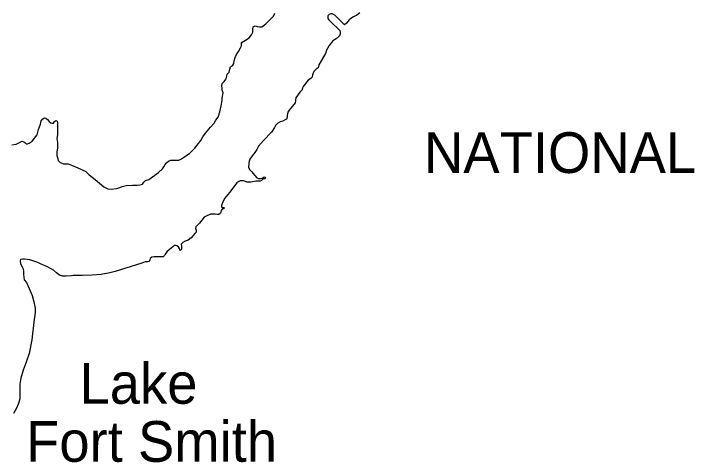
# Model space of a CAD drawing. Extents: x -939622 to -934245, y 1383184 to 1385301.
# Drawn here: x -936319.11 to -936292.62, y 1384734.1 to 1384751.56 of the extents above; entities that cross this region are included whole.
import ezdxf

# ---------------------------------------------------------------- set-up
doc = ezdxf.new("R2010")
doc.units = 0
doc.layers.add('Level 8', color=7, linetype='Continuous')
doc.layers.add('Level 9', color=7, linetype='Continuous')

msp = doc.modelspace()

# ---------------------------------------------------------------- linework, layer by layer
at = {"layer": 'Level 9'}
for points in [[(-936310.088, 1384750.523), (-936309.939, 1384750.62), (-936309.853, 1384750.729), (-936309.807, 1384750.833), (-936309.807, 1384750.908), (-936309.807, 1384750.971), (-936309.79, 1384751.04), (-936309.709, 1384751.08), (-936309.634, 1384751.063), (-936309.543, 1384751.046), (-936309.451, 1384751.051), (-936309.29, 1384751.166), (-936308.997, 1384751.459), (-936308.951, 1384751.574)], [(-936305.632, 1384751.591), (-936305.753, 1384751.505), (-936305.89, 1384751.436), (-936305.994, 1384751.367), (-936306.057, 1384751.316), (-936306.154, 1384751.189), (-936306.229, 1384751.126), (-936306.419, 1384751.31), (-936306.608, 1384751.494), (-936306.717, 1384751.545), (-936306.769, 1384751.545), (-936306.832, 1384751.528), (-936306.884, 1384751.477), (-936306.884, 1384751.373), (-936306.849, 1384751.316), (-936306.775, 1384751.258), (-936306.413, 1384750.908), (-936306.401, 1384750.833), (-936306.401, 1384750.775), (-936306.424, 1384750.695), (-936306.556, 1384750.574), (-936306.683, 1384750.505), (-936306.826, 1384750.316), (-936306.93, 1384750.132), (-936306.976, 1384750.005)], [(-936313.47, 1384745.374), (-936313.315, 1384745.517), (-936313.264, 1384745.603), (-936313.212, 1384745.684), (-936313.16, 1384745.759), (-936313.08, 1384745.822), (-936312.988, 1384745.856), (-936312.845, 1384745.862), (-936312.781, 1384745.862), (-936312.678, 1384745.862), (-936312.58, 1384745.908), (-936312.448, 1384746), (-936312.265, 1384746.121), (-936312.064, 1384746.322), (-936311.966, 1384746.442), (-936311.822, 1384746.626), (-936311.748, 1384746.764), (-936311.639, 1384746.914), (-936311.449, 1384747.138), (-936311.311, 1384747.299), (-936311.248, 1384747.414), (-936311.15, 1384747.534), (-936311.087, 1384747.741), (-936311.03, 1384747.977), (-936311.001, 1384748.184), (-936311.001, 1384748.264), (-936310.955, 1384748.482), (-936310.99, 1384748.586), (-936311.001, 1384748.661), (-936311.013, 1384748.747), (-936310.995, 1384748.839), (-936310.921, 1384748.925), (-936310.835, 1384749.017), (-936310.817, 1384749.12), (-936310.8, 1384749.201), (-936310.726, 1384749.287), (-936310.691, 1384749.396), (-936310.674, 1384749.494), (-936310.582, 1384749.551), (-936310.542, 1384749.62), (-936310.525, 1384749.724), (-936310.49, 1384749.856), (-936310.433, 1384749.971), (-936310.364, 1384750.092), (-936310.278, 1384750.229), (-936310.243, 1384750.31), (-936310.237, 1384750.413), (-936310.214, 1384750.454), (-936310.088, 1384750.523)], [(-936306.976, 1384750.005), (-936307.05, 1384749.873), (-936307.148, 1384749.718), (-936307.228, 1384749.569), (-936307.257, 1384749.454), (-936307.337, 1384749.396), (-936307.424, 1384749.31), (-936307.475, 1384749.184), (-936307.498, 1384749.086), (-936307.544, 1384749.034), (-936307.648, 1384748.971), (-936307.837, 1384748.73), (-936307.877, 1384748.626), (-936307.877, 1384748.592), (-936307.912, 1384748.563), (-936307.969, 1384748.5), (-936308.13, 1384748.281), (-936308.136, 1384748.207), (-936308.136, 1384748.161), (-936308.159, 1384748.092), (-936308.319, 1384747.879), (-936308.383, 1384747.799), (-936308.44, 1384747.724), (-936308.463, 1384747.597), (-936308.463, 1384747.529), (-936308.492, 1384747.448), (-936308.543, 1384747.425), (-936308.635, 1384747.373), (-936308.733, 1384747.345), (-936308.831, 1384747.293), (-936308.917, 1384747.207), (-936308.957, 1384747.126), (-936309.077, 1384746.954), (-936309.388, 1384746.626), (-936309.577, 1384746.408), (-936309.646, 1384746.27), (-936309.726, 1384746.155), (-936309.824, 1384746.023), (-936309.916, 1384745.902), (-936309.939, 1384745.822), (-936309.962, 1384745.724), (-936309.973, 1384745.592), (-936309.933, 1384745.5), (-936309.858, 1384745.414), (-936309.721, 1384745.259), (-936309.64, 1384745.167), (-936309.583, 1384745.144), (-936309.508, 1384745.144), (-936309.439, 1384745.161), (-936309.365, 1384745.207), (-936309.33, 1384745.201), (-936309.313, 1384745.161)], [(-936318.197, 1384746.845), (-936318.168, 1384746.954), (-936318.139, 1384747.046), (-936318.07, 1384747.253), (-936318.036, 1384747.391), (-936317.978, 1384747.465), (-936317.915, 1384747.5), (-936317.858, 1384747.494), (-936317.795, 1384747.437), (-936317.731, 1384747.362), (-936317.662, 1384747.316), (-936317.622, 1384747.304), (-936317.553, 1384747.304), (-936317.525, 1384747.362), (-936317.467, 1384747.396), (-936317.416, 1384747.379), (-936317.41, 1384747.327), (-936317.41, 1384747.201), (-936317.41, 1384747), (-936317.41, 1384746.845), (-936317.427, 1384746.701), (-936317.398, 1384746.546), (-936317.398, 1384746.425), (-936317.398, 1384746.322), (-936317.433, 1384746.184), (-936317.433, 1384746.04), (-936317.41, 1384745.965), (-936317.381, 1384745.845), (-936317.306, 1384745.77), (-936317.169, 1384745.718), (-936316.991, 1384745.713), (-936316.864, 1384745.667), (-936316.617, 1384745.557), (-936316.307, 1384745.414), (-936316.238, 1384745.356), (-936316.175, 1384745.282), (-936315.934, 1384745.103), (-936315.601, 1384744.822), (-936315.446, 1384744.747), (-936315.32, 1384744.724), (-936315.09, 1384744.753), (-936314.981, 1384744.793), (-936314.883, 1384744.833), (-936314.728, 1384744.879), (-936314.487, 1384744.891), (-936314.309, 1384744.891), (-936314.2, 1384744.902), (-936314.096, 1384744.931), (-936314.039, 1384745), (-936313.976, 1384745.069), (-936313.855, 1384745.109), (-936313.47, 1384745.374)], [(-936319.184, 1384746.454), (-936319.018, 1384746.483), (-936318.88, 1384746.552), (-936318.777, 1384746.598), (-936318.708, 1384746.575), (-936318.673, 1384746.54), (-936318.621, 1384746.5), (-936318.57, 1384746.5), (-936318.501, 1384746.523), (-936318.386, 1384746.603), (-936318.294, 1384746.713), (-936318.197, 1384746.845)], [(-936309.313, 1384745.161), (-936309.336, 1384745.138), (-936309.382, 1384745.138), (-936309.428, 1384745.109), (-936309.468, 1384745.063), (-936309.52, 1384745.046), (-936309.554, 1384745.046), (-936309.606, 1384745.046), (-936309.68, 1384745.046), (-936309.738, 1384745.034), (-936309.812, 1384745.017), (-936309.881, 1384745.006), (-936309.956, 1384745.006), (-936310.031, 1384745.006), (-936310.088, 1384745.034), (-936310.163, 1384745.057), (-936310.226, 1384745.057), (-936310.289, 1384745.057), (-936310.347, 1384745.029), (-936310.427, 1384744.971), (-936310.708, 1384744.598), (-936310.898, 1384744.362), (-936310.984, 1384744.201), (-936311.018, 1384744.098), (-936311.018, 1384744.04), (-936311.001, 1384744.017), (-936310.938, 1384744.017), (-936310.909, 1384744), (-936310.938, 1384743.96), (-936310.995, 1384743.948), (-936311.03, 1384743.897), (-936311.047, 1384743.839), (-936311.076, 1384743.782), (-936311.122, 1384743.741), (-936311.179, 1384743.741), (-936311.271, 1384743.753), (-936311.363, 1384743.753), (-936311.449, 1384743.753), (-936311.501, 1384743.736), (-936311.587, 1384743.695), (-936311.69, 1384743.638), (-936311.88, 1384743.408), (-936312.018, 1384743.264), (-936312.029, 1384743.196), (-936312.006, 1384743.132), (-936312.006, 1384743.063), (-936312.064, 1384743), (-936312.196, 1384742.839), (-936312.316, 1384742.747), (-936312.437, 1384742.707)], [(-936312.437, 1384742.707), (-936312.529, 1384742.661), (-936312.586, 1384742.586), (-936312.58, 1384742.506), (-936312.58, 1384742.414), (-936312.592, 1384742.374), (-936312.615, 1384742.356), (-936312.644, 1384742.351), (-936312.661, 1384742.425), (-936312.701, 1384742.483), (-936312.758, 1384742.529), (-936312.81, 1384742.54), (-936312.862, 1384742.535), (-936312.919, 1384742.489), (-936313.051, 1384742.385), (-936313.149, 1384742.293), (-936313.218, 1384742.207), (-936313.235, 1384742.155), (-936313.287, 1384742.104), (-936313.396, 1384742.098), (-936313.453, 1384742.098), (-936313.528, 1384742.098), (-936313.637, 1384742.092), (-936313.729, 1384742.081), (-936313.792, 1384742.035), (-936313.809, 1384741.977), (-936313.838, 1384741.92), (-936313.895, 1384741.908), (-936313.987, 1384741.908), (-936314.125, 1384741.857), (-936315.159, 1384741.523), (-936315.371, 1384741.472), (-936315.71, 1384741.408), (-936316.049, 1384741.38), (-936316.439, 1384741.368), (-936316.612, 1384741.368), (-936316.79, 1384741.368), (-936316.859, 1384741.362), (-936317.071, 1384741.345), (-936317.215, 1384741.345), (-936317.329, 1384741.391), (-936317.444, 1384741.477), (-936317.565, 1384741.575), (-936317.68, 1384741.65), (-936317.823, 1384741.719), (-936317.95, 1384741.77), (-936318.093, 1384741.834), (-936318.208, 1384741.885), (-936318.484, 1384741.977), (-936318.69, 1384742.006), (-936318.759, 1384742.006), (-936318.845, 1384741.994)], [(-936318.845, 1384741.994), (-936318.851, 1384741.943), (-936318.845, 1384741.828), (-936318.777, 1384741.713), (-936318.736, 1384741.627), (-936318.731, 1384741.529), (-936318.731, 1384741.414), (-936318.719, 1384741.305), (-936318.696, 1384741.207), (-936318.61, 1384741.098), (-936318.501, 1384740.862), (-936318.392, 1384740.592), (-936318.323, 1384740.351), (-936318.277, 1384740.104), (-936318.277, 1384739.96), (-936318.288, 1384739.816), (-936318.306, 1384739.673), (-936318.403, 1384738.868), (-936318.507, 1384738.334), (-936318.627, 1384737.995), (-936318.742, 1384737.696), (-936318.834, 1384737.38), (-936318.874, 1384737.15), (-936318.874, 1384736.926), (-936318.874, 1384736.719), (-936318.874, 1384736.57), (-936318.926, 1384736.397), (-936319.006, 1384736.185), (-936319.121, 1384736.006)]]:
    msp.add_lwpolyline(points, dxfattribs=at)

# ---------------------------------------------------------------- texts
at = {"layer": 'Level 8'}
msp.add_text('NATIONAL', height=1.584, dxfattribs=at).set_placement((-936303.14, 1384745.36))
at = {"layer": 'Level 9'}
for s, p in [('Lake', (-936316.548, 1384736.383)), ('Fort Smith', (-936318.627, 1384734.125))]:
    msp.add_text(s, height=1.584, dxfattribs=at).set_placement(p)

doc.saveas('drawing.dxf')
